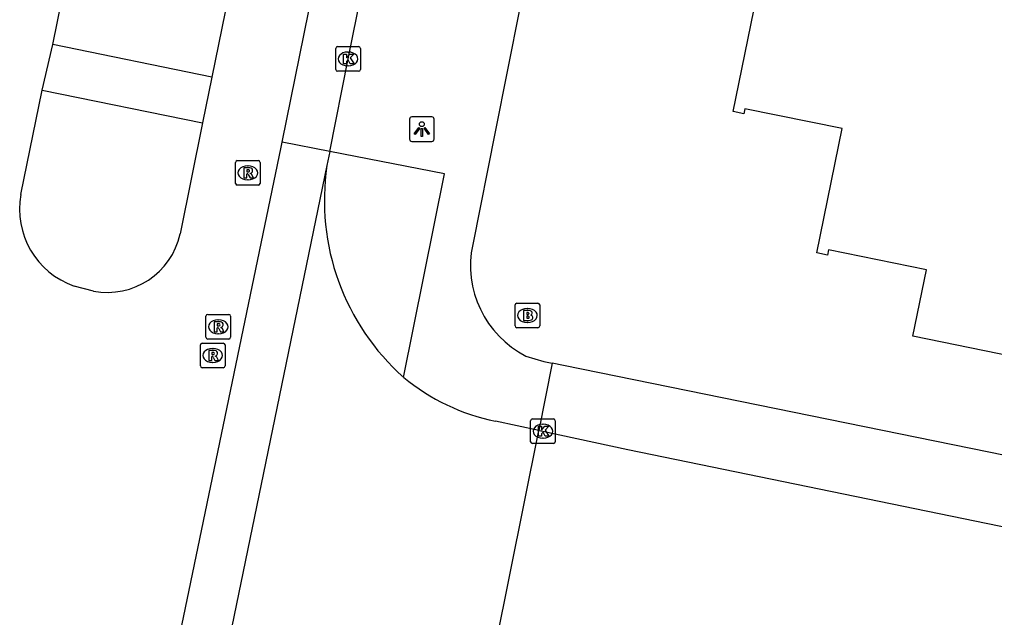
# Model space of a CAD drawing. Extents: x 157692 to 159670, y 381454 to 383289.
# Drawn here: x 158565.63 to 158605.14, y 382331.8 to 382356.05 of the extents above; entities that cross this region are included whole.
import ezdxf

# ---------------------------------------------------------------- set-up
doc = ezdxf.new("R2010")
doc.units = 0
for name, color, linetype in [('IMGEO_Brandkraan', 7, 'Continuous'), ('IMGEO_Kolk', 7, 'Continuous'), ('IMGEO_Lichtpunt', 7, 'Continuous'), ('IMGEO_Pand', 7, 'Continuous'), ('IMGEO_Rijbaan_lokaal_gesloten', 7, 'Continuous'), ('IMGEO_Rijbaan_lokaal_open', 7, 'Continuous'), ('IMGEO_Rioolput', 7, 'Continuous'), ('IMGEO_Voetpad_open', 7, 'Continuous')]:
    doc.layers.add(name, color=color, linetype=linetype)

msp = doc.modelspace()

# ---------------------------------------------------------------- linework, layer by layer
at = {"layer": 'IMGEO_Brandkraan'}
for p, q in [((158585.708, 382343.62), (158585.708, 382344.472)), ((158585.783, 382344.546), (158586.635, 382344.546)), ((158586.709, 382344.472), (158586.709, 382343.62)), ((158586.196, 382344.326), (158586.221, 382344.326)), ((158586.219, 382343.766), (158586.194, 382343.766)), ((158586.635, 382343.546), (158585.783, 382343.546))]:
    msp.add_line(p, q, dxfattribs=at)
for points in [[(158585.708, 382343.62), (158585.708, 382344.472)], [(158585.783, 382344.546), (158586.635, 382344.546)], [(158586.709, 382344.472), (158586.709, 382343.62)], [(158586.056, 382344.246), (158586.056, 382343.846), (158586.269, 382343.846)], [(158586.287, 382344.246), (158586.056, 382344.246)], [(158586.235, 382344.165), (158586.181, 382344.165), (158586.181, 382344.089)], [(158586.181, 382344.089), (158586.234, 382344.089)], [(158586.243, 382344.013), (158586.181, 382344.013), (158586.181, 382343.932)], [(158586.181, 382343.932), (158586.243, 382343.932)], [(158586.635, 382343.546), (158585.783, 382343.546)]]:
    msp.add_lwpolyline(points, dxfattribs=at)
for centre, radius, start, end in [((158585.785, 382344.47), 0.0765, 91.552, 178.448), ((158585.785, 382344.47), 0.0765, 91.552, 178.448), ((158586.633, 382344.47), 0.0765, 1.552, 88.448), ((158586.633, 382344.47), 0.0765, 1.552, 88.448), ((158586.236, 382344.127), 0.0379, 267.8285, 90.9355), ((158586.291, 382344.101), 0.145, 59.4692, 91.5367), ((158586.316, 382344.148), 0.0922, 285.5137, 58.1501), ((158586.321, 382343.956), 0.105, 301.3115, 78.989), ((158586.244, 382343.972), 0.0404, 269.8759, 90.5077), ((158586.275, 382344.097), 0.251, 268.6676, 293.5347), ((158585.785, 382343.622), 0.0765, 181.552, 268.448), ((158585.785, 382343.622), 0.0765, 181.552, 268.448), ((158586.633, 382343.622), 0.0765, 271.552, 358.448), ((158586.633, 382343.622), 0.0765, 271.552, 358.448)]:
    msp.add_arc(centre, radius, start, end, dxfattribs=at)
for centre, major_axis, ratio, start_param, end_param in [((158586.195, 382344.046), (-0.387, 0.002), 0.722429, 4.712389, 7.853982), ((158586.22, 382344.046), (-0.39, 0.002), 0.717154, 1.570796, 4.712389)]:
    msp.add_ellipse(centre, major_axis=major_axis, ratio=ratio, start_param=start_param, end_param=end_param, dxfattribs=at)
at = {"layer": 'IMGEO_Kolk'}
for p, q in [((158578.439, 382354.023), (158578.439, 382354.875)), ((158578.514, 382354.949), (158579.366, 382354.949)), ((158578.927, 382354.729), (158578.952, 382354.729)), ((158579.44, 382354.875), (158579.44, 382354.023)), ((158579.366, 382353.949), (158578.514, 382353.949)), ((158578.95, 382354.169), (158578.925, 382354.169)), ((158586.336, 382338.927), (158586.336, 382339.779)), ((158586.411, 382339.853), (158587.263, 382339.853)), ((158587.337, 382339.779), (158587.337, 382338.927)), ((158586.824, 382339.633), (158586.849, 382339.633)), ((158586.847, 382339.073), (158586.822, 382339.073)), ((158587.263, 382338.853), (158586.411, 382338.853))]:
    msp.add_line(p, q, dxfattribs=at)
for points in [[(158578.439, 382354.023), (158578.439, 382354.875)], [(158578.514, 382354.949), (158579.366, 382354.949)], [(158579.44, 382354.875), (158579.44, 382354.023)], [(158578.76, 382354.649), (158578.883, 382354.649), (158578.883, 382354.498), (158579.013, 382354.649), (158579.177, 382354.649), (158579.031, 382354.498), (158579.184, 382354.249), (158579.032, 382354.249), (158578.947, 382354.413), (158578.883, 382354.346), (158578.883, 382354.249), (158578.76, 382354.249), (158578.76, 382354.649)], [(158579.366, 382353.949), (158578.514, 382353.949)], [(158586.336, 382338.927), (158586.336, 382339.779)], [(158586.411, 382339.853), (158587.263, 382339.853)], [(158587.337, 382339.779), (158587.337, 382338.927)], [(158586.657, 382339.553), (158586.78, 382339.553), (158586.78, 382339.402), (158586.91, 382339.553), (158587.074, 382339.553), (158586.928, 382339.402), (158587.081, 382339.153), (158586.929, 382339.153), (158586.844, 382339.317), (158586.78, 382339.25), (158586.78, 382339.153), (158586.657, 382339.153), (158586.657, 382339.553)], [(158587.263, 382338.853), (158586.411, 382338.853)]]:
    msp.add_lwpolyline(points, dxfattribs=at)
for centre, start, end in [((158578.516, 382354.873), 91.552, 178.448), ((158578.516, 382354.873), 91.552, 178.448), ((158579.364, 382354.873), 1.552, 88.448), ((158579.364, 382354.873), 1.552, 88.448), ((158578.516, 382354.025), 181.552, 268.448), ((158578.516, 382354.025), 181.552, 268.448), ((158579.364, 382354.025), 271.552, 358.448), ((158579.364, 382354.025), 271.552, 358.448), ((158586.413, 382339.777), 91.552, 178.448), ((158586.413, 382339.777), 91.552, 178.448), ((158587.261, 382339.777), 1.552, 88.448), ((158587.261, 382339.777), 1.552, 88.448), ((158586.413, 382338.929), 181.552, 268.448), ((158586.413, 382338.929), 181.552, 268.448), ((158587.261, 382338.929), 271.552, 358.448), ((158587.261, 382338.929), 271.552, 358.448)]:
    msp.add_arc(centre, 0.0765, start, end, dxfattribs=at)
for centre, major_axis, ratio, start_param, end_param in [((158578.926, 382354.449), (-0.387, 0.002), 0.722429, 4.712389, 7.853982), ((158578.951, 382354.449), (-0.39, 0.002), 0.717154, 1.570796, 4.712389), ((158586.823, 382339.353), (-0.387, 0.002), 0.722429, 4.712389, 7.853982), ((158586.848, 382339.353), (-0.39, 0.002), 0.717154, 1.570796, 4.712389)]:
    msp.add_ellipse(centre, major_axis=major_axis, ratio=ratio, start_param=start_param, end_param=end_param, dxfattribs=at)
at = {"layer": 'IMGEO_Lichtpunt'}
for p, q in [((158581.432, 382352.008), (158581.432, 382351.201)), ((158581.432, 382352.008), (158581.432, 382351.201)), ((158582.334, 382352.103), (158581.526, 382352.103)), ((158582.334, 382352.103), (158581.526, 382352.103)), ((158582.428, 382351.201), (158582.428, 382352.008)), ((158582.428, 382351.201), (158582.428, 382352.008)), ((158581.526, 382351.107), (158582.334, 382351.107)), ((158581.526, 382351.107), (158582.334, 382351.107))]:
    msp.add_line(p, q, dxfattribs=at)
for points in [[(158581.806, 382351.672), (158581.845, 382351.644), (158581.657, 382351.382), (158581.619, 382351.409), (158581.806, 382351.672)], [(158581.908, 382351.624), (158581.955, 382351.624), (158581.955, 382351.302), (158581.908, 382351.302), (158581.908, 382351.624)], [(158582.018, 382351.644), (158582.056, 382351.671), (158582.243, 382351.409), (158582.204, 382351.381), (158582.018, 382351.644)]]:
    msp.add_lwpolyline(points, dxfattribs=at)
msp.add_circle((158581.931, 382351.806), 0.0994, dxfattribs=at)
for centre, start, end in [((158581.526, 382352.008), 90, 180), ((158581.526, 382352.008), 90, 180), ((158582.334, 382352.008), 0, 90), ((158582.334, 382352.008), 0, 90), ((158581.526, 382351.201), 180, 270), ((158581.526, 382351.201), 180, 270), ((158582.334, 382351.201), 270, 0), ((158582.334, 382351.201), 270, 360)]:
    msp.add_arc(centre, 0.0946, start, end, dxfattribs=at)
at = {"layer": 'IMGEO_Pand'}
msp.add_lwpolyline([(158636.447, 382343.782), (158621.346, 382346.873), (158619.841, 382339.52), (158601.823, 382343.209), (158602.374, 382345.899), (158598.411, 382346.71), (158598.367, 382346.499), (158597.932, 382346.588), (158598.962, 382351.623), (158595.019, 382352.431), (158594.976, 382352.224), (158594.541, 382352.313), (158596.6, 382362.372)], dxfattribs=at)
at = {"layer": 'IMGEO_Rijbaan_lokaal_gesloten'}
for points in [[(158576.268, 382351.075), (158583.576, 382387.108), (158599.733, 382466.035), (158609.586, 382513.419), (158620.99, 382569.129), (158634.128, 382633.601), (158640.026, 382662.22)], [(158566.979, 382355.038), (158580.059, 382419.567), (158587.191, 382454.412), (158588.522, 382460.914)], [(158594.974, 382459.491), (158587.176, 382421.152), (158573.413, 382353.716)], [(158578.202, 382350.697), (158578.94, 382354.449), (158581.424, 382366.714), (158581.731, 382368.157)], [(158566.54, 382353.187), (158566.979, 382355.038)], [(158573.413, 382353.716), (158573.039, 382351.86)], [(158565.678, 382348.953), (158566.54, 382353.187)], [(158573.039, 382351.86), (158572.14, 382347.357)], [(158570.119, 382321.454), (158570.442, 382323.016), (158576.228, 382350.879), (158576.268, 382351.075)], [(158578.202, 382350.697), (158576.268, 382351.075)], [(158578.202, 382350.697), (158578.084, 382350.123)], [(158578.084, 382350.123), (158572.398, 382322.511), (158572.14, 382321.285)], [(158568.622, 382345.034), (158567.839, 382345.237)], [(158586.676, 382339.386), (158584.911, 382339.754)], [(158584.918, 382330.64), (158586.676, 382339.386)]]:
    msp.add_lwpolyline(points, dxfattribs=at)
for centre, radius, start, end in [((158587.581, 382348.703), 9.602, 171.4935, 228.3002), ((158568.943, 382348.365), 3.317, 169.7912, 250.5682), ((158569.177, 382348.018), 3.036, 259.4591, 347.4159), ((158586.694, 382348.254), 8.685, 230.7037, 258.1556)]:
    msp.add_arc(centre, radius, start, end, dxfattribs=at)
at = {"layer": 'IMGEO_Rijbaan_lokaal_open'}
msp.add_lwpolyline([(158586.676, 382339.386), (158586.837, 382339.353), (158590.277, 382338.612), (158617.947, 382332.92)], dxfattribs=at)
at = {"layer": 'IMGEO_Rioolput'}
for p, q in [((158574.377, 382349.405), (158574.377, 382350.257)), ((158574.452, 382350.331), (158575.304, 382350.331)), ((158574.865, 382350.111), (158574.89, 382350.111)), ((158575.378, 382350.257), (158575.378, 382349.405)), ((158575.304, 382349.331), (158574.452, 382349.331)), ((158574.888, 382349.551), (158574.863, 382349.551)), ((158573.256, 382344.088), (158574.108, 382344.088)), ((158573.181, 382343.162), (158573.181, 382344.014)), ((158573.669, 382343.868), (158573.694, 382343.868)), ((158574.182, 382344.014), (158574.182, 382343.162)), ((158573.692, 382343.308), (158573.667, 382343.308)), ((158572.955, 382341.999), (158572.955, 382342.851)), ((158573.03, 382342.925), (158573.882, 382342.925)), ((158574.108, 382343.088), (158573.256, 382343.088)), ((158573.956, 382342.851), (158573.956, 382341.999)), ((158573.443, 382342.705), (158573.468, 382342.705)), ((158573.466, 382342.145), (158573.441, 382342.145)), ((158573.882, 382341.925), (158573.03, 382341.925))]:
    msp.add_line(p, q, dxfattribs=at)
for points in [[(158574.377, 382349.405), (158574.377, 382350.257)], [(158574.452, 382350.331), (158575.304, 382350.331)], [(158574.966, 382350.029), (158574.714, 382350.031), (158574.714, 382349.631)], [(158575.378, 382350.257), (158575.378, 382349.405)], [(158574.714, 382349.631), (158574.838, 382349.631), (158574.838, 382349.793), (158574.849, 382349.793)], [(158574.892, 382349.95), (158574.838, 382349.95), (158574.838, 382349.869)], [(158574.838, 382349.869), (158574.89, 382349.869)], [(158574.896, 382349.764), (158574.967, 382349.631), (158575.107, 382349.631), (158575.042, 382349.757)], [(158575.304, 382349.331), (158574.452, 382349.331)], [(158573.256, 382344.088), (158574.108, 382344.088)], [(158573.181, 382343.162), (158573.181, 382344.014)], [(158573.77, 382343.786), (158573.518, 382343.788), (158573.518, 382343.388)], [(158573.696, 382343.707), (158573.642, 382343.707), (158573.642, 382343.626)], [(158574.182, 382344.014), (158574.182, 382343.162)], [(158573.518, 382343.388), (158573.642, 382343.388), (158573.642, 382343.55), (158573.653, 382343.55)], [(158573.642, 382343.626), (158573.694, 382343.626)], [(158573.7, 382343.521), (158573.771, 382343.388), (158573.911, 382343.388), (158573.846, 382343.514)], [(158572.955, 382341.999), (158572.955, 382342.851)], [(158573.03, 382342.925), (158573.882, 382342.925)], [(158574.108, 382343.088), (158573.256, 382343.088)], [(158573.956, 382342.851), (158573.956, 382341.999)], [(158573.544, 382342.623), (158573.292, 382342.625), (158573.292, 382342.225)], [(158573.47, 382342.544), (158573.416, 382342.544), (158573.416, 382342.463)], [(158573.416, 382342.463), (158573.468, 382342.463)], [(158573.292, 382342.225), (158573.416, 382342.225), (158573.416, 382342.387), (158573.427, 382342.387)], [(158573.474, 382342.358), (158573.545, 382342.225), (158573.685, 382342.225), (158573.62, 382342.351)], [(158573.882, 382341.925), (158573.03, 382341.925)]]:
    msp.add_lwpolyline(points, dxfattribs=at)
for centre, radius, start, end in [((158574.454, 382350.255), 0.0765, 91.552, 178.448), ((158574.454, 382350.255), 0.0765, 91.552, 178.448), ((158574.965, 382349.919), 0.109, 350.3612, 89.416), ((158575.302, 382350.255), 0.0765, 1.552, 88.448), ((158575.302, 382350.255), 0.0765, 1.552, 88.448), ((158574.848, 382349.74), 0.0533, 26.0293, 88.6989), ((158574.874, 382350.058), 0.19, 274.7715, 282.9687), ((158574.898, 382349.854), 0.0964, 77.0061, 93.1865), ((158574.912, 382349.911), 0.0378, 276.6634, 79.6772), ((158574.963, 382349.919), 0.112, 277.5842, 350.9817), ((158574.947, 382349.704), 0.108, 29.5134, 73.7905), ((158574.454, 382349.407), 0.0765, 181.552, 268.448), ((158574.454, 382349.407), 0.0765, 181.552, 268.448), ((158575.302, 382349.407), 0.0765, 271.552, 358.448), ((158575.302, 382349.407), 0.0765, 271.552, 358.448), ((158573.258, 382344.012), 0.0765, 91.552, 178.448), ((158573.258, 382344.012), 0.0765, 91.552, 178.448), ((158574.106, 382344.012), 0.0765, 1.552, 88.448), ((158574.106, 382344.012), 0.0765, 1.552, 88.448), ((158573.702, 382343.611), 0.0964, 77.0061, 93.1865), ((158573.716, 382343.668), 0.0378, 276.6634, 79.6772), ((158573.769, 382343.676), 0.109, 350.3612, 89.416), ((158573.767, 382343.676), 0.112, 277.5842, 350.9817), ((158573.652, 382343.497), 0.0533, 26.0293, 88.6989), ((158573.678, 382343.815), 0.19, 274.7715, 282.9687), ((158573.751, 382343.461), 0.108, 29.5134, 73.7905), ((158573.032, 382342.849), 0.0765, 91.552, 178.448), ((158573.032, 382342.849), 0.0765, 91.552, 178.448), ((158573.258, 382343.164), 0.0765, 181.552, 268.448), ((158573.258, 382343.164), 0.0765, 181.552, 268.448), ((158573.88, 382342.849), 0.0765, 1.552, 88.448), ((158573.88, 382342.849), 0.0765, 1.552, 88.448), ((158574.106, 382343.164), 0.0765, 271.552, 358.448), ((158574.106, 382343.164), 0.0765, 271.552, 358.448), ((158573.452, 382342.652), 0.19, 274.7715, 282.9687), ((158573.476, 382342.448), 0.0964, 77.0061, 93.1865), ((158573.49, 382342.505), 0.0378, 276.6634, 79.6772), ((158573.543, 382342.513), 0.109, 350.3612, 89.416), ((158573.541, 382342.513), 0.112, 277.5842, 350.9817), ((158573.426, 382342.334), 0.0533, 26.0293, 88.6989), ((158573.525, 382342.298), 0.108, 29.5134, 73.7905), ((158573.032, 382342.001), 0.0765, 181.552, 268.448), ((158573.032, 382342.001), 0.0765, 181.552, 268.448), ((158573.88, 382342.001), 0.0765, 271.552, 358.448), ((158573.88, 382342.001), 0.0765, 271.552, 358.448)]:
    msp.add_arc(centre, radius, start, end, dxfattribs=at)
for centre, major_axis, ratio, start_param, end_param in [((158574.864, 382349.831), (-0.387, 0.002), 0.722429, 4.712389, 7.853982), ((158574.889, 382349.831), (-0.39, 0.002), 0.717154, 1.570796, 4.712389), ((158573.668, 382343.588), (-0.387, 0.002), 0.722429, 4.712389, 7.853982), ((158573.693, 382343.588), (-0.39, 0.002), 0.717154, 1.570796, 4.712389), ((158573.442, 382342.425), (-0.387, 0.002), 0.722429, 4.712389, 7.853982), ((158573.467, 382342.425), (-0.39, 0.002), 0.717154, 1.570796, 4.712389)]:
    msp.add_ellipse(centre, major_axis=major_axis, ratio=ratio, start_param=start_param, end_param=end_param, dxfattribs=at)
at = {"layer": 'IMGEO_Voetpad_open'}
for points in [[(158604.469, 382445.54), (158604.319, 382445.573), (158596.581, 382408.867), (158587.106, 382362.4), (158586.469, 382359.129), (158585.896, 382356.517), (158584.905, 382351.489), (158583.992, 382346.928)], [(158573.413, 382353.716), (158566.979, 382355.038)], [(158566.54, 382353.187), (158573.039, 382351.86)], [(158581.193, 382341.533), (158582.845, 382349.789), (158578.202, 382350.697)], [(158586.15, 382342.4), (158586.874, 382342.181), (158587.208, 382342.113)], [(158587.208, 382342.113), (158586.676, 382339.386)], [(158618.492, 382335.729), (158587.674, 382342.018), (158587.208, 382342.113)]]:
    msp.add_lwpolyline(points, dxfattribs=at)
msp.add_arc((158588.028, 382346.073), 4.126, 168.0432, 242.9208, dxfattribs=at)

doc.saveas('drawing.dxf')
